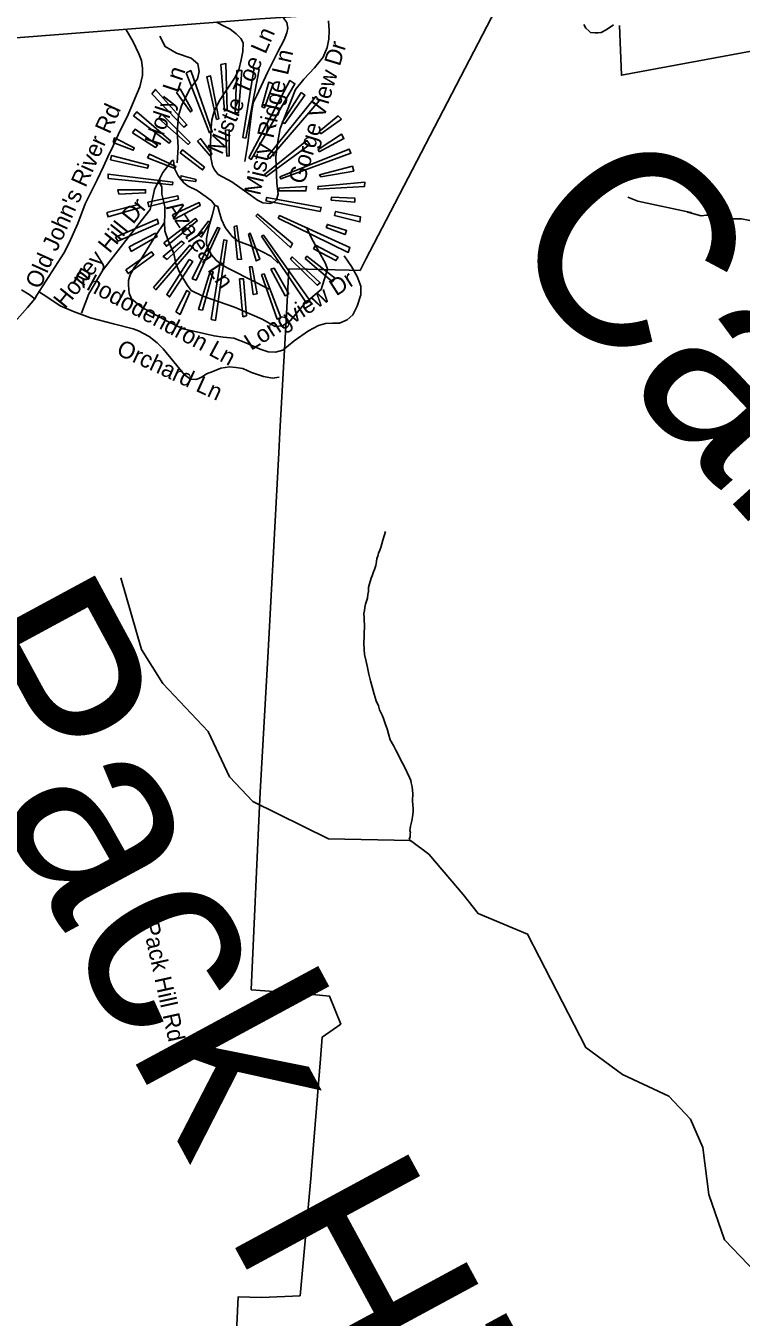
# Model space of a CAD drawing. Extents: x 1159738 to 1321356, y 736314 to 882035.
# Drawn here: x 1196084 to 1199280, y 867413 to 873187 of the extents above; entities that cross this region are included whole.
import ezdxf

# ---------------------------------------------------------------- set-up
doc = ezdxf.new("R2010")
doc.units = 0
for name, color, linetype in [('Exist Boundary Land Use Forest National US Forest Service', 7, 'Continuous'), ('Exist Boundary Political CountyLine', 7, 'Continuous'), ('Exist Geographical Mountain Summit CELL', 7, 'Continuous'), ('Exist Geographical Mountain Summit Label', 7, 'Continuous'), ('Exist Hydrographic Creek Single Shore', 7, 'Continuous'), ('Exist Hydrographic Misc Water Feature', 7, 'Continuous'), ('Exist Hydrographic Pond Over 1500 Sq Ft', 7, 'Continuous'), ('Exist Road Non-System Type 51', 7, 'Continuous'), ('Exist Road Non-System Type 51 Label', 7, 'Continuous'), ('Exist Road Secondary Type 51 Attributed', 7, 'Continuous'), ('Exist Road Secondary Type 51 Label', 7, 'Continuous')]:
    doc.layers.add(name, color=color, linetype=linetype)

msp = doc.modelspace()

# ---------------------------------------------------------------- linework, layer by layer
at = {"layer": 'Exist Boundary Land Use Forest National US Forest Service'}
for points in [[(1198202, 873295.7), (1198046.8, 872996.8), (1197693.7, 872317.7), (1197603, 872143.2), (1197576.9, 872092.8), (1197527.7, 872093.9), (1197341.9, 872098), (1197258.9, 872099.8), (1197247.1, 871869.5), (1197245.9, 871843.8), (1197219.1, 871369.4), (1197213.9, 871276.9), (1197172.9, 870500.8), (1197166.7, 870389.5), (1197130.9, 869759.8), (1197128.1, 869698.8), (1197090.9, 868876.7), (1197334.9, 868858.8), (1197440.9, 868847.7), (1197490.8, 868723.8), (1197407.9, 868665.7), (1197400.1, 868568.4), (1197358.9, 868053.8), (1197358.6, 868050), (1197309.9, 867508.7)], [(1199363.9, 873080.8), (1198744.8, 872965.8), (1198736.8, 873187.8)], [(1197309.9, 867508.7), (1197135.9, 867500.7), (1197031.8, 867503.7), (1197003.8, 866902.7)]]:
    msp.add_lwpolyline(points, dxfattribs=at)
at = {"layer": 'Exist Boundary Political CountyLine'}
msp.add_lwpolyline([(1183588.8, 872234.7), (1184322.7, 872279.9), (1185067.1, 872343.9), (1185819.3, 872394.5), (1186561.4, 872448.7), (1187261.3, 872498.6), (1187829.6, 872544.2), (1187879.8, 872548.2), (1188346.4, 872586.5), (1189839.6, 872688.7), (1191184.8, 872789.9), (1192356.2, 872878.6), (1192359.2, 872878.9), (1193539.5, 872965.1), (1194972.4, 873060.5), (1195941.8, 873125.6), (1197130.3, 873218.2), (1198438.7, 873303.7), (1199165.9, 873360.6), (1199898.4, 873418.2)], dxfattribs=at)
at = {"layer": 'Exist Geographical Mountain Summit CELL'}
for points in [[(1196954.3, 873013.8), (1196970.5, 872805.9), (1196983.3, 872807.5), (1196977.7, 873018.2)], [(1196800.1, 872976.2), (1196904.8, 872708.7), (1196916.5, 872712.8), (1196820.6, 872986.3)], [(1196935.4, 872768.3), (1196945.5, 872771.1), (1196909.3, 872962.9), (1196891.8, 872958.6)], [(1197018.4, 872797.4), (1197034.1, 872797.4), (1197048.7, 872986.3), (1197026.9, 872986.3)], [(1197066.3, 872683.8), (1197125.9, 872992.1), (1197103.9, 872999.3), (1197053.2, 872686.9)], [(1196646.1, 872883.1), (1196790, 872733.3), (1196803.3, 872743.4), (1196662.3, 872902)], [(1196756.5, 872888.9), (1196819, 872801.7), (1196826.3, 872807.5), (1196772.7, 872904.9)], [(1197079.3, 872596.7), (1197091, 872589.5), (1197285.6, 872928), (1197263.8, 872942.7)], [(1197137.3, 872824.8), (1197150.6, 872820.3), (1197188.4, 872928), (1197169.5, 872935.2)], [(1197163.5, 872602.5), (1197172.4, 872593.8), (1197394.7, 872850.9), (1197378.7, 872870)], [(1197313.3, 872888.9), (1197229.1, 872755.1), (1197240.8, 872750.6), (1197330.6, 872875.9)], [(1196564.7, 872784.1), (1196723.2, 872662), (1196732, 872670.9), (1196579.3, 872801.7)], [(1196678, 872772.4), (1196808.9, 872656.3), (1196817.7, 872664.9), (1196689.7, 872792.9)], [(1197394.7, 872714.4), (1197402.1, 872704.3), (1197493.5, 872769.5), (1197479, 872784.1)], [(1196473.3, 872664.9), (1196563.1, 872630.2), (1196567.6, 872641.9), (1196479, 872685.4)], [(1196560.4, 872708.7), (1196663.6, 872643.1), (1196672.4, 872653.6), (1196571.9, 872724.5)], [(1196851.2, 872670.9), (1196906.4, 872605.2), (1196914.9, 872614), (1196864.1, 872682.6)], [(1196976.1, 872720.4), (1196981.7, 872603.9), (1196992.1, 872605.2), (1196992.1, 872721.6)], [(1197150.6, 872522.5), (1197157.8, 872512.4), (1197352.4, 872656.3), (1197339.6, 872673.7)], [(1197394.7, 872623), (1197505.1, 872682.6), (1197493.5, 872702.7), (1197389.1, 872633.1)], [(1196627.2, 872596.7), (1196749.3, 872548.8), (1196753.8, 872557.3), (1196636, 872612.9)], [(1196772.7, 872618.5), (1196872.9, 872542.7), (1196881.4, 872554.4), (1196782.8, 872631.5)], [(1197218.7, 872511), (1197223.1, 872502), (1197535.7, 872616.9), (1197528.5, 872635.8)], [(1196461.6, 872587.9), (1196627.2, 872550.1), (1196631.7, 872563.2), (1196466, 872606.8)], [(1197402.1, 872511), (1197549, 872537.1), (1197543, 872558.9), (1197396.3, 872519.8)], [(1196451.1, 872503.6), (1196739.2, 872475.9), (1196740.5, 872487.6), (1196451.1, 872523.8)], [(1196773.9, 872499.3), (1196842.3, 872490.5), (1196843.9, 872499.3), (1196777, 872516.6)], [(1196499.5, 872433.9), (1196618.4, 872439.7), (1196618.4, 872454.1), (1196495, 872454.1)], [(1197214.6, 872460.2), (1197214.6, 872448.5), (1197335.1, 872448.5), (1197338, 872468.7)], [(1197387.5, 872455.7), (1197596.9, 872468.7), (1197598.2, 872487.6), (1197389.1, 872468.7)], [(1196445.5, 872352.5), (1196451.1, 872332), (1196595.3, 872374.3), (1196586.5, 872387.3)], [(1196628.8, 872397.7), (1196633, 872378.7), (1196765.5, 872412.1), (1196762.6, 872426.7)], [(1196739.2, 872340.9), (1196748, 872321.9), (1196862.9, 872382.8), (1196858.5, 872396.1)], [(1197156.2, 872404.9), (1197399.2, 872357), (1197403.5, 872374.3), (1197160.7, 872419.3)], [(1197447.1, 872407.8), (1197553.1, 872398.8), (1197553.1, 872416.3), (1197448.7, 872420.6)], [(1196699.8, 872215.9), (1196711.5, 872201.2), (1196849.6, 872314.7), (1196842.3, 872324.8)], [(1197111.5, 872336.5), (1197265.4, 872195.4), (1197275.5, 872212.9), (1197118.7, 872345.3)], [(1197211.4, 872326.4), (1197524.1, 872173.6), (1197531.4, 872195.4), (1197217.5, 872338)], [(1197463.3, 872339.3), (1197576.4, 872310.3), (1197579.3, 872332), (1197467.3, 872357)], [(1196484.6, 872241.9), (1196495, 872223.3), (1196676.7, 872303), (1196670.8, 872321.9)], [(1196826.3, 872056), (1196843.9, 872048.8), (1196950, 872282.5), (1196939.9, 872285.7)], [(1196854, 872253.5), (1196867, 872241.9), (1196907.7, 872307.4), (1196900.3, 872313.1)], [(1197013.9, 872290.1), (1197029.8, 872141.9), (1197047.4, 872143), (1197026.9, 872293)], [(1197425.3, 872285.7), (1197509.6, 872253.5), (1197516.8, 872271.2), (1197431.1, 872298.6)], [(1196554.6, 872178.1), (1196670.8, 872244.9), (1196662.3, 872259.5), (1196545.8, 872198.3)], [(1196714.7, 872141.9), (1196791.6, 872214.3), (1196778.3, 872223.3), (1196696.9, 872154.7)], [(1196912, 871874.4), (1196930.9, 871869.9), (1196981.7, 872227.3), (1196968.9, 872230.5)], [(1197078, 872255.1), (1197112.8, 872135.8), (1197128.8, 872143), (1197086.5, 872259.5)], [(1197136, 872246.2), (1197338, 871946.9), (1197352.4, 871958.5), (1197146.1, 872250.7)], [(1196529.8, 872095.1), (1196541.3, 872079.1), (1196654.9, 872163.5), (1196644.5, 872176.5)], [(1196653.5, 872016.6), (1196665, 872006.5), (1196827.9, 872197), (1196816.2, 872205.5)], [(1197265.4, 872143), (1197385.9, 872026.7), (1197399.2, 872037.1), (1197274.2, 872153.1)], [(1197332.2, 872145.9), (1197454.3, 872042.7), (1197467.3, 872057.3), (1197339.6, 872156.3)], [(1197368.6, 872189.8), (1197468.9, 872137.4), (1197479, 872152), (1197377.4, 872205.5)], [(1196813.4, 872141.9), (1196713.1, 871984.7), (1196725.9, 871974.6), (1196829.4, 872132.9)], [(1197117.1, 871989.1), (1197095.3, 872108.4), (1197082.2, 872108.4), (1197099.8, 871984.7)], [(1197178, 872098), (1197242, 871980.2), (1197258.2, 871989.1), (1197192.9, 872103.9)], [(1196872.9, 871915), (1196920.8, 872086.3), (1196906.4, 872087.9), (1196855.3, 871919.1)], [(1197038.6, 872056), (1197053.2, 871886.1), (1197069.2, 871890.1), (1197055.9, 872056)], [(1197136, 872074.9), (1197205.8, 871875.6), (1197223.1, 871882.9), (1197147.7, 872077.8)], [(1196753.8, 871907.7), (1196772.7, 871896.1), (1196816.2, 871994.8), (1196803.3, 872003.6)]]:
    msp.add_lwpolyline(points, close=True, dxfattribs=at)
at = {"layer": 'Exist Hydrographic Creek Single Shore'}
msp.add_lwpolyline([(1199416, 867538.7), (1199205, 867759.6), (1199134.9, 867961.2), (1199108, 868171.9), (1199052.9, 868297.7), (1198955.9, 868401.4), (1198750, 868497.4), (1198585.9, 868618.8), (1198325.5, 869125.2), (1198104.5, 869217.3), (1198037.6, 869303.1), (1197883.6, 869483.5), (1197801.5, 869544.5), (1197435.9, 869551.1), (1197097.9, 869718.7), (1196992.9, 869829.1), (1196897.9, 870031.4), (1196695.9, 870245.5), (1196599.9, 870398.3), (1196507.8, 870718.6)], dxfattribs=at)
at = {"layer": 'Exist Hydrographic Misc Water Feature'}
for points in [[(1199490, 872292.6), (1199384.3, 872303.5), (1199280.7, 872324.3), (1199216.7, 872324), (1199125, 872340.5), (1199101, 872337.1), (1199041.3, 872352.8), (1199055.4, 872352.4), (1198818.4, 872402.8), (1198818.4, 872402.8), (1198773, 872420)], [(1197689.8, 870926.2), (1197678.8, 870886.5), (1197669.8, 870854.8), (1197665.5, 870842.9), (1197659.1, 870828.9), (1197656.7, 870815.1), (1197652.5, 870805.1), (1197650.2, 870791.2), (1197647.6, 870773.3), (1197641.1, 870755.4), (1197636.8, 870745.6), (1197630.4, 870727.7), (1197626.2, 870717.8), (1197619.4, 870692), (1197615, 870676.1), (1197614.5, 870658.1), (1197612.1, 870644.2), (1197609.8, 870628.2), (1197601.1, 870600.4), (1197598.6, 870586.5), (1197596.1, 870572.5), (1197593.8, 870558.6), (1197595.4, 870540.5), (1197595.1, 870532.5), (1197596.3, 870504.4), (1197596.1, 870494.5), (1197595.6, 870476.4), (1197595.1, 870458.5), (1197594.3, 870426.5), (1197595.5, 870398.4), (1197596.9, 870376.4), (1197604, 870344.2), (1197609.4, 870317.9), (1197616.5, 870287.8), (1197623.7, 870257.5), (1197631, 870231.3), (1197640.1, 870199.1), (1197649.2, 870168.8), (1197658.8, 870146.5), (1197664.3, 870128.4), (1197669.8, 870116.2), (1197677.5, 870101.9), (1197683.2, 870085.8), (1197690.6, 870063.6), (1197698, 870043.4), (1197703.4, 870021.2), (1197710.7, 869995), (1197726, 869968.6), (1197737.4, 869948.2), (1197748.9, 869925.9), (1197758.2, 869905.7), (1197775.3, 869873.2), (1197798.1, 869826.5), (1197803.7, 869812.4), (1197805.5, 869802.3), (1197809, 869784.2), (1197810.6, 869768.2), (1197812.3, 869754), (1197811.4, 869722.1), (1197812.8, 869702.1), (1197814.4, 869687.9), (1197814, 869671.9), (1197811.4, 869650), (1197808.9, 869632), (1197804.7, 869620.2), (1197802.3, 869608.3), (1197800.1, 869598.3), (1197799.7, 869588.4), (1197801.5, 869580.3), (1197801.4, 869574.3), (1197801, 869560.3), (1197796.8, 869550.4)]]:
    msp.add_lwpolyline(points, dxfattribs=at)
at = {"layer": 'Exist Hydrographic Pond Over 1500 Sq Ft'}
for p, q in [((1197796.8, 869550.4), (1197801.5, 869544.5)), ((1197801.5, 869544.5), (1197802.4, 869540.2))]:
    msp.add_line(p, q, dxfattribs=at)
at = {"layer": 'Exist Road Non-System Type 51'}
for points in [[(1196935.2, 873203), (1196972, 873183.6), (1196997.1, 873171), (1197023.4, 873151), (1197043.4, 873129.6), (1197054.7, 873110.8), (1197053.5, 873071.9), (1197045.9, 873034.3), (1197034.7, 872990.4), (1197015.9, 872952.8), (1196948.2, 872852.4), (1196925.6, 872803.5), (1196914.3, 872767.1), (1196911.8, 872732), (1196909.3, 872664.3), (1196909.5, 872597.3), (1196917, 872560.9), (1196925.8, 872542.1), (1196943.3, 872522), (1197003.5, 872489.4), (1197086.2, 872431.7), (1197118.8, 872406.6), (1197142.6, 872395.3), (1197173.9, 872391.6), (1197195.2, 872399.1), (1197204, 872409.1), (1197210.3, 872435.5), (1197205.3, 872481.9), (1197200.3, 872599.8), (1197207.8, 872660), (1197220.3, 872727.7), (1197249.1, 872804.2), (1197287.9, 872902.7), (1197325.5, 872947.8), (1197373.1, 872999.2), (1197412, 873046.9), (1197429.2, 873090.4), (1197438, 873126.8), (1197439.3, 873165.7), (1197435.5, 873208.3)], [(1197062.4, 872579.6), (1197075, 872659.9), (1197082.5, 872721.3), (1197091.2, 872796.6), (1197098.8, 872843), (1197115.1, 872875.6), (1197163.9, 872978.5), (1197208.9, 873070.7), (1197237.7, 873124.6), (1197250.2, 873156), (1197254, 873176), (1197249, 873201.1), (1197231.5, 873224.8)], [(1198576.6, 873193.2), (1198586.4, 873175.7), (1198598.4, 873164.8), (1198607.1, 873157.2), (1198626.8, 873155), (1198639.2, 873155.2), (1198654.1, 873156.1), (1198677, 873169.2), (1198708.6, 873191)], [(1196760, 872574), (1196763.4, 872643.9), (1196759.3, 872713.6), (1196765.2, 872783.5), (1196779.2, 872828.7), (1196814.9, 872901.8), (1196851.2, 872950), (1196857.9, 872982.6), (1196852.2, 873017.4), (1196821.7, 873041.6), (1196756.4, 873065.1), (1196705.9, 873093.9), (1196682.5, 873140.7)], [(1197140.2, 871875.8), (1197016.1, 871928.5), (1196874.5, 871977.4), (1196821.8, 872003.7), (1196805.5, 872025.1), (1196781.7, 872064), (1196767.9, 872089), (1196754.1, 872124.2), (1196744.1, 872169.3), (1196719, 872227), (1196704.1, 872270.4), (1196702.8, 872308), (1196705.3, 872343.2), (1196704.1, 872377), (1196699.1, 872404.6), (1196691.5, 872433.5), (1196691.5, 872466.1), (1196682.8, 872483.6), (1196682.8, 872503.7), (1196695.3, 872531.3), (1196716.6, 872557.6), (1196737.9, 872584), (1196742.9, 872585.2)], [(1196742.9, 872585.2), (1196747.9, 872548.9), (1196764.2, 872516.3), (1196789.3, 872484.9), (1196809.4, 872469.8), (1196849.5, 872451), (1196889.6, 872422.2), (1196913.4, 872404.6), (1196928.4, 872384.5)], [(1196332.4, 871902.2), (1196365.4, 871987.8), (1196427.7, 872093.9), (1196551.2, 872253.7), (1196638.4, 872365.4), (1196658.8, 872455.6), (1196682.8, 872503.7)], [(1196928.4, 872384.5), (1196915.9, 872338.1), (1196900.9, 872288), (1196890.8, 872236.5), (1196890.8, 872208.9), (1196900.9, 872186.4), (1196913.4, 872162.5), (1196933.5, 872138.7), (1196957.3, 872118.6), (1197003.6, 872093.5), (1197170.3, 872009.5)], [(1196928.4, 872384.5), (1196941, 872378.3), (1196947.2, 872357), (1196957.3, 872320.6), (1196974.8, 872285.5), (1197006.1, 872244.1), (1197032.5, 872224), (1197083.9, 872203.9), (1197137.8, 872177.6), (1197177.9, 872156.3), (1197210.5, 872124.9)], [(1196702.8, 872308), (1196662.7, 872247.9), (1196597.5, 872142.5), (1196568.6, 872107.4), (1196549.8, 872073.5), (1196542.3, 872048.4), (1196542.3, 872027.1), (1196544.8, 871992), (1196556.1, 871965.7), (1196600, 871929.3), (1196717.8, 871865.3), (1196786.7, 871831.4), (1196924.6, 871800.1), (1196964.7, 871795.1), (1197013.6, 871790.1), (1197066.3, 871768.7), (1197130.2, 871741.1), (1197166.5, 871729.8), (1197199.1, 871727.3), (1197231.7, 871736.1), (1197283.1, 871778.8), (1197345.8, 871822.7), (1197390.9, 871846.5), (1197422.2, 871856.5), (1197454.2, 871856.6), (1197484.3, 871857.9), (1197519.4, 871871.6), (1197544.5, 871894.2), (1197564.5, 871933.1), (1197580.8, 871984.5), (1197579.6, 872023.4), (1197564.5, 872066.1), (1197538.2, 872111.2), (1197505.6, 872157.6)], [(1197140.2, 871875.8), (1197197.6, 871841.7), (1197229.9, 871844.9), (1197264.3, 871868.2), (1197327.4, 871941.9), (1197376.2, 871985.4), (1197403.1, 872008.4), (1197431, 872098.8), (1197422.9, 872123.6), (1197360.6, 872236.8), (1197337.1, 872286.2)], [(1196064.6, 872006.1), (1196098.5, 871986.1), (1196123.1, 871965.8)], [(1197215.4, 871615.5), (1197185.3, 871611.7), (1197145.2, 871619.2), (1197092.5, 871636.8), (1197052.4, 871654.3), (1197021.1, 871659.4), (1196993.5, 871661.9), (1196954.6, 871655.6), (1196918.3, 871640.5), (1196890.7, 871630.5), (1196870.7, 871618), (1196856.9, 871609.2), (1196843.1, 871605.4), (1196819.3, 871606.7), (1196791.7, 871626.7), (1196697.7, 871742.1), (1196670.7, 871768.9), (1196635, 871797.3), (1196587.4, 871823.7), (1196563.6, 871831.2), (1196474.6, 871853.8), (1196373.1, 871881.4), (1196295.9, 871908.7), (1196237, 871935.1), (1196176.9, 871975.2), (1196144.3, 871996.5)]]:
    msp.add_lwpolyline(points, dxfattribs=at)
at = {"layer": 'Exist Road Secondary Type 51 Attributed'}
msp.add_lwpolyline([(1196530.6, 873171.4), (1196562.6, 873114.4), (1196587.9, 873061.9), (1196600.6, 873031.2), (1196605.3, 872998.1), (1196605.3, 872964.3), (1196593.3, 872914.2), (1196536.7, 872780.4), (1196504, 872716), (1196473.4, 872650.6), (1196450.5, 872600.4), (1196429.8, 872557.9), (1196402.3, 872497.6), (1196348.1, 872391), (1196315.4, 872302.7), (1196295.8, 872259.1), (1196277.2, 872216.5), (1196253.3, 872169.6), (1196132.3, 871982), (1196123.1, 871965.8), (1196090.3, 871927.6), (1196011.8, 871838.1)], dxfattribs=at)

# ---------------------------------------------------------------- texts
at = {"layer": 'Exist Geographical Mountain Summit Label'}
for s, rotation, p in [(' Camp Ridge', 312.02675, (1197961.9, 872468.6)), ('Pack Hill Ridge', 298.41382, (1195572.3, 870395.4))]:
    msp.add_text(s, height=880, rotation=rotation, dxfattribs=at).set_placement(p)
at = {"layer": 'Exist Road Non-System Type 51 Label'}
for s, rotation, p in [('Mistle Toe Ln', 66.59125, (1196959.4, 872606.6)), ('Misty Ridge Ln', 76.96986, (1197129.9, 872425.2)), ('Gorge View Dr', 73.14506, (1197326.4, 872474.7)), ('Holly Ln', 71.46983, (1196683.1, 872646.1)), ('Honey Hill Dr', 51.20759, (1196258.8, 871918.3)), ('Azalea Ln', 303.66513, (1196707.4, 872374.4)), ('Rhododendron Ln', 331.80106, (1196286.6, 872043.9)), ('Longview Dr', 32.64605, (1197090, 871732.7)), ('Orchard Ln', 335.28279, (1196483.8, 871718.9)), ('Pack Hill Rd', 282.50061, (1196603.7, 869172.5))]:
    msp.add_text(s, height=75, rotation=rotation, dxfattribs=at).set_placement(p)
at = {"layer": 'Exist Road Secondary Type 51 Label'}
msp.add_text("Old John's River Rd", height=75, rotation=65.80437, dxfattribs=at).set_placement((1196146, 872005.6))

doc.saveas('drawing.dxf')
